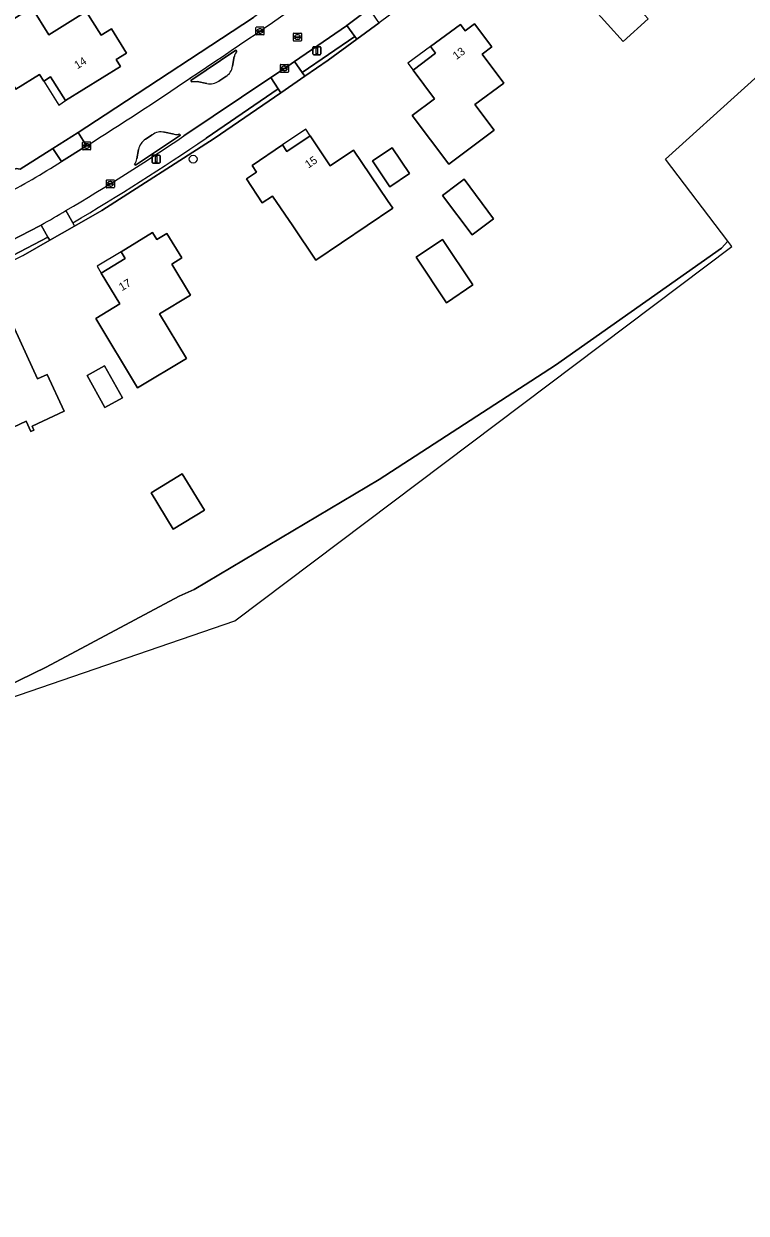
# Model space of a CAD drawing. Extents: x 162661 to 163484, y 380247 to 381230.
# Drawn here: x 163294.2 to 163384.5, y 380630.3 to 380779 of the extents above; entities that cross this region are included whole.
import ezdxf

# ---------------------------------------------------------------- set-up
doc = ezdxf.new("R2010")
doc.units = 0
for name, color, linetype in [('IMGEO_Boom', 7, 'Continuous'), ('IMGEO_Erf', 7, 'Continuous'), ('IMGEO_Gemengd_bos', 7, 'Continuous'), ('IMGEO_Groenvoorziening', 7, 'Continuous'), ('IMGEO_Haag', 7, 'Continuous'), ('IMGEO_Kolk', 7, 'Continuous'), ('IMGEO_Lichtmast', 7, 'Continuous'), ('IMGEO_Pand', 7, 'Continuous'), ('IMGEO_Pand_nummerreeks', 7, 'Continuous'), ('IMGEO_Pand_overbouw', 7, 'Continuous'), ('IMGEO_Parkeervlak_halfverhard', 7, 'Continuous'), ('IMGEO_Rijbaan_lokaal_gesloten', 7, 'Continuous'), ('IMGEO_Rioolput', 7, 'Continuous'), ('IMGEO_Voetpad_open', 7, 'Continuous')]:
    doc.layers.add(name, color=color, linetype=linetype)

msp = doc.modelspace()

# ---------------------------------------------------------------- linework, layer by layer
at = {"layer": 'IMGEO_Boom'}
msp.add_circle((163315.36, 380762.05), 0.489, dxfattribs=at)
at = {"layer": 'IMGEO_Erf'}
for points in [[(163451.13, 380881.39), (163440.18, 380871.12), (163439.24, 380870.24), (163417.11, 380849.49), (163414.49, 380847.03), (163386.01, 380820.34), (163376.59, 380811.73), (163366.36, 380802.12), (163352.11, 380789.54), (163341.35, 380781.11), (163338.6, 380779.08), (163335.8, 380777.03), (163332.23, 380774.4), (163329.32, 380772.4), (163326.31, 380770.34), (163317.99, 380764.61), (163303.95, 380755.64), (163300.55, 380753.69), (163297.43, 380751.91), (163294.1, 380750), (163275.25, 380740.48)], [(163195.7, 380607.28), (163192.68, 380638.45), (163191.08, 380656.97), (163189.78, 380667.06), (163216.2, 380669.24), (163243.79, 380678.45), (163283.61, 380692.06), (163296.99, 380698.55), (163313.61, 380707.45), (163315.49, 380708.25), (163338.62, 380722.02), (163360.63, 380736.31), (163381.37, 380750.92), (163382.18, 380751.8), (163374.39, 380762.04), (163473.12, 380851.24)], [(163267.2, 380747.72), (163267.53, 380748.23), (163282.33, 380755.16), (163293.26, 380760.86), (163293.74, 380760.8), (163297.83, 380763.39), (163301, 380765.39), (163304.38, 380767.58), (163322.9, 380779.74)]]:
    msp.add_lwpolyline(points, dxfattribs=at)
for points in [[(163362.49, 380789.68), (163366.62, 380793.42), (163367.5, 380792.45), (163371.28, 380795.74), (163370.34, 380796.82), (163370.68, 380797.11), (163372.87, 380794.68), (163373.99, 380795.67), (163376.67, 380792.71), (163375.56, 380791.71), (163380.11, 380786.72), (163379.78, 380786.42), (163378.87, 380787.43), (163371.32, 380780.58), (163372.23, 380779.58), (163369.1, 380776.74), (163365.18, 380781.06), (163367.99, 380783.61)], [(163289.18, 380777.24), (163295.21, 380781), (163297.32, 380777.6), (163302, 380780.51), (163303.86, 380777.54), (163305.14, 380778.34), (163307.04, 380775.29), (163305.75, 380774.49), (163306.28, 380773.64), (163299.39, 380769.37), (163297.55, 380772.32), (163296.68, 380771.8), (163296.16, 380772.61), (163293.2, 380770.78)], [(163345.04, 380776.11), (163348.76, 380778.88), (163349.36, 380778.08), (163350.52, 380778.95), (163352.68, 380776.07), (163351.48, 380775.16), (163354.18, 380771.56), (163350.58, 380768.86), (163352.97, 380765.67), (163347.31, 380761.42), (163342.75, 380767.49), (163345.54, 380769.59), (163342.85, 380773.18), (163345.63, 380775.31)], [(163327.8, 380753.71), (163325.27, 380757.42), (163324, 380756.58), (163322.02, 380759.59), (163323.26, 380760.41), (163322.72, 380761.25), (163326.51, 380763.83), (163327.08, 380763), (163329.98, 380764.95), (163332.49, 380761.22), (163335.39, 380763.18), (163339.64, 380756.88), (163340.3, 380755.9), (163330.69, 380749.42)], [(163340.21, 380763.47), (163342.38, 380760.24), (163339.93, 380758.59), (163337.76, 380761.82)], [(163346.52, 380757.51), (163348.4, 380758.92), (163349.22, 380759.53), (163352.91, 380754.6), (163350.21, 380752.58)], [(163303.21, 380742.14), (163306.2, 380743.96), (163303.88, 380747.81), (163306.87, 380749.62), (163306.35, 380750.48), (163310.29, 380752.86), (163310.81, 380752), (163312.09, 380752.77), (163313.95, 380749.7), (163312.68, 380748.93), (163315.02, 380745.03), (163311.15, 380742.7), (163314.51, 380737.12), (163308.42, 380733.47)], [(163346.5, 380752.01), (163350.33, 380746.33), (163347.04, 380744.11), (163343.21, 380749.79)], [(163281.7, 380737.41), (163292.36, 380742.36), (163295.91, 380734.58), (163297.12, 380735.14), (163299.25, 380730.55), (163295.24, 380728.68), (163295.46, 380728.19), (163295.08, 380728.01), (163294.49, 380729.29), (163287.39, 380725.99), (163287.98, 380724.72), (163287.6, 380724.54)], [(163302.11, 380735.02), (163304.29, 380736.23), (163306.51, 380732.21), (163304.32, 380731.01)], [(163310.1, 380720.34), (163314, 380722.72), (163316.76, 380718.19), (163312.86, 380715.81)]]:
    msp.add_lwpolyline(points, close=True, dxfattribs=at)
at = {"layer": 'IMGEO_Gemengd_bos'}
for points in [[(163382.18, 380751.8), (163381.37, 380750.92), (163360.63, 380736.31), (163338.62, 380722.02), (163315.49, 380708.25), (163313.61, 380707.45), (163296.99, 380698.55), (163283.61, 380692.06), (163243.79, 380678.45), (163216.2, 380669.24), (163189.78, 380667.06), (163191.08, 380656.97), (163192.68, 380638.45), (163195.7, 380607.28), (163197.37, 380590.38), (163195.33, 380590.32), (163195.99, 380576.94)], [(163268.69, 380368.54), (163218.02, 380452.54), (163201, 380606.54), (163194.78, 380662.88), (163218.22, 380669.19), (163320.57, 380704.35), (163382.69, 380751.14), (163382.18, 380751.8)]]:
    msp.add_lwpolyline(points, dxfattribs=at)
at = {"layer": 'IMGEO_Groenvoorziening'}
for points in [[(163331.41, 380783.38), (163330.19, 380785.19), (163322.9, 380779.74), (163304.38, 380767.58), (163301, 380765.39), (163302.04, 380763.7)], [(163320.8, 380775.47), (163320.71, 380775.65), (163315.07, 380771.86), (163315.2, 380771.71), (163315.86, 380771.76), (163317.07, 380771.5)], [(163320.29, 380773.65), (163320.5, 380774.88)], [(163318.58, 380771.81), (163319.44, 380772.37)], [(163300.32, 380754.1), (163300.55, 380753.69), (163303.95, 380755.64), (163317.99, 380764.61), (163326.31, 380770.34), (163325.99, 380770.83), (163316.97, 380764.67)], [(163308.02, 380761.47), (163308.14, 380761.3), (163313.77, 380765.03), (163313.62, 380765.19)], [(163310.24, 380765.07), (163309.41, 380764.54)], [(163312.97, 380765.17), (163311.77, 380765.4)], [(163298.92, 380761.75), (163297.83, 380763.39), (163293.74, 380760.8), (163293.26, 380760.86), (163282.33, 380755.16), (163267.53, 380748.23), (163267.2, 380747.72)], [(163308.54, 380763.25), (163308.32, 380762.1)], [(163294.1, 380750), (163297.43, 380751.91), (163297.21, 380752.3), (163292.83, 380750), (163283.12, 380745.09), (163282.01, 380744.56)]]:
    msp.add_lwpolyline(points, dxfattribs=at)
msp.add_lwpolyline([(163332.23, 380774.4), (163335.8, 380777.03), (163335.56, 380777.36), (163328.99, 380772.88), (163329.32, 380772.4)], close=True, dxfattribs=at)
for centre, radius, start, end in [((162798.31, 381546.34), 930.75, 303.71719, 304.94302), ((163321.44, 380774.78), 0.939, 132.3144, 173.5483), ((163318.44, 380773.96), 1.88, 302.1349, 350.5055), ((163047.17, 381167.6), 477.59, 302.2534, 304.1058), ((163317.45, 380773.46), 2, 258.8932, 304.2221), ((163155.95, 380999.92), 285.08, 300.4249, 304.3896), ((163310.51, 380762.86), 2.01, 123.2582, 168.5604), ((163311.34, 380763.67), 1.78, 75.9751, 128.1072), ((163313.27, 380766.11), 0.986, 252.3445, 291.1534), ((163251.1, 380836.38), 88.63, 297.0871, 302.6489), ((163307.26, 380762.22), 1.07, 315.3055, 353.1814)]:
    msp.add_arc(centre, radius, start, end, dxfattribs=at)
at = {"layer": 'IMGEO_Haag'}
msp.add_lwpolyline([(163332.23, 380774.4), (163335.8, 380777.03), (163335.56, 380777.36), (163328.99, 380772.88), (163329.32, 380772.4)], close=True, dxfattribs=at)
for points in [[(163300.32, 380754.1), (163300.55, 380753.69), (163303.95, 380755.64), (163317.99, 380764.61), (163326.31, 380770.34), (163325.99, 380770.83), (163316.97, 380764.67)], [(163294.1, 380750), (163297.43, 380751.91), (163297.21, 380752.3), (163292.83, 380750), (163283.12, 380745.09), (163282.01, 380744.56)]]:
    msp.add_lwpolyline(points, dxfattribs=at)
msp.add_arc((163155.95, 380999.92), 285.08, 300.4249, 304.3896, dxfattribs=at)
at = {"layer": 'IMGEO_Kolk'}
for p, q in [((163323.21, 380777.63), (163323.21, 380778.48)), ((163323.28, 380778.56), (163324.14, 380778.56)), ((163323.47, 380778.05), (163323.47, 380778.06)), ((163323.51, 380778.1), (163323.91, 380778.1)), ((163323.91, 380778.01), (163323.51, 380778.01)), ((163323.7, 380778.34), (163323.72, 380778.34)), ((163323.95, 380778.06), (163323.95, 380778.05)), ((163324.21, 380778.48), (163324.21, 380777.63)), ((163324.14, 380777.56), (163323.28, 380777.56)), ((163323.72, 380777.78), (163323.7, 380777.78)), ((163326.26, 380772.96), (163326.26, 380773.81)), ((163326.33, 380773.88), (163327.19, 380773.88)), ((163326.52, 380773.38), (163326.52, 380773.39)), ((163326.56, 380773.43), (163326.96, 380773.43)), ((163326.95, 380773.34), (163326.56, 380773.34)), ((163326.75, 380773.66), (163326.77, 380773.66)), ((163327, 380773.39), (163327, 380773.38)), ((163327.26, 380773.81), (163327.26, 380772.96)), ((163327.19, 380772.88), (163326.33, 380772.88)), ((163326.77, 380773.1), (163326.74, 380773.1)), ((163301.54, 380763.27), (163301.54, 380764.13)), ((163301.62, 380764.2), (163302.47, 380764.2)), ((163302.47, 380763.2), (163301.62, 380763.2)), ((163301.8, 380763.69), (163301.8, 380763.71)), ((163301.84, 380763.74), (163302.24, 380763.74)), ((163302.24, 380763.66), (163301.84, 380763.66)), ((163302.03, 380763.98), (163302.06, 380763.98)), ((163302.05, 380763.42), (163302.03, 380763.42)), ((163302.29, 380763.71), (163302.29, 380763.69)), ((163302.54, 380764.13), (163302.54, 380763.27)), ((163304.51, 380758.53), (163304.51, 380759.38)), ((163304.58, 380759.46), (163305.43, 380759.46)), ((163304.77, 380758.95), (163304.77, 380758.96)), ((163304.81, 380759), (163305.21, 380759)), ((163305.2, 380758.91), (163304.81, 380758.91)), ((163305.02, 380758.68), (163304.99, 380758.68)), ((163305, 380759.24), (163305.02, 380759.24)), ((163305.25, 380758.96), (163305.25, 380758.95)), ((163305.51, 380759.38), (163305.51, 380758.53)), ((163305.43, 380758.46), (163304.58, 380758.46))]:
    msp.add_line(p, q, dxfattribs=at)
for points in [[(163323.21, 380777.63), (163323.21, 380778.48)], [(163323.28, 380778.56), (163324.14, 380778.56)], [(163324.21, 380778.48), (163324.21, 380777.63)], [(163324.14, 380777.56), (163323.28, 380777.56)], [(163326.26, 380772.96), (163326.26, 380773.81)], [(163326.33, 380773.88), (163327.19, 380773.88)], [(163327.26, 380773.81), (163327.26, 380772.96)], [(163327.19, 380772.88), (163326.33, 380772.88)], [(163301.54, 380763.27), (163301.54, 380764.13)], [(163301.62, 380764.2), (163302.47, 380764.2)], [(163302.47, 380763.2), (163301.62, 380763.2)], [(163302.54, 380764.13), (163302.54, 380763.27)], [(163304.51, 380758.53), (163304.51, 380759.38)], [(163304.58, 380759.46), (163305.43, 380759.46)], [(163305.51, 380759.38), (163305.51, 380758.53)], [(163305.43, 380758.46), (163304.58, 380758.46)]]:
    msp.add_lwpolyline(points, dxfattribs=at)
for centre, radius, start, end in [((163323.29, 380778.48), 0.0765, 91.552, 178.448), ((163323.29, 380778.48), 0.0765, 91.552, 178.448), ((163323.51, 380778.06), 0.0403, 85.8775, 175.7526), ((163323.51, 380778.05), 0.0366, 178.938, 274.7102), ((163323.91, 380778.06), 0.0386, 1.7309, 96.639), ((163323.91, 380778.06), 0.043, 264.8664, 352.4533), ((163324.13, 380778.48), 0.0765, 1.552, 88.448), ((163324.13, 380778.48), 0.0765, 1.552, 88.448), ((163323.29, 380777.63), 0.0765, 181.552, 268.448), ((163323.29, 380777.63), 0.0765, 181.552, 268.448), ((163324.13, 380777.63), 0.0765, 271.552, 358.448), ((163324.13, 380777.63), 0.0765, 271.552, 358.448), ((163326.33, 380773.81), 0.0765, 91.552, 178.448), ((163326.33, 380773.81), 0.0765, 91.552, 178.448), ((163326.56, 380773.39), 0.0403, 85.8775, 175.7526), ((163326.55, 380773.38), 0.0366, 178.938, 274.7102), ((163326.96, 380773.38), 0.043, 264.8664, 352.4533), ((163326.96, 380773.39), 0.0386, 1.7309, 96.639), ((163327.18, 380773.81), 0.0765, 1.552, 88.448), ((163327.18, 380773.81), 0.0765, 1.552, 88.448), ((163326.33, 380772.96), 0.0765, 181.552, 268.448), ((163326.33, 380772.96), 0.0765, 181.552, 268.448), ((163327.18, 380772.96), 0.0765, 271.552, 358.448), ((163327.18, 380772.96), 0.0765, 271.552, 358.448), ((163301.62, 380764.12), 0.0765, 91.552, 178.448), ((163301.62, 380764.12), 0.0765, 91.552, 178.448), ((163301.62, 380763.28), 0.0765, 181.552, 268.448), ((163301.62, 380763.28), 0.0765, 181.552, 268.448), ((163301.84, 380763.7), 0.0403, 85.8775, 175.7526), ((163301.84, 380763.69), 0.0366, 178.938, 274.7102), ((163302.25, 380763.7), 0.0386, 1.7309, 96.639), ((163302.24, 380763.7), 0.043, 264.8664, 352.4533), ((163302.47, 380764.12), 0.0765, 1.552, 88.448), ((163302.47, 380764.12), 0.0765, 1.552, 88.448), ((163302.47, 380763.28), 0.0765, 271.552, 358.448), ((163302.47, 380763.28), 0.0765, 271.552, 358.448), ((163304.58, 380759.38), 0.0765, 91.552, 178.448), ((163304.58, 380759.38), 0.0765, 91.552, 178.448), ((163304.58, 380758.53), 0.0765, 181.552, 268.448), ((163304.58, 380758.53), 0.0765, 181.552, 268.448), ((163304.81, 380758.96), 0.0403, 85.8775, 175.7526), ((163304.8, 380758.95), 0.0366, 178.938, 274.7102), ((163305.21, 380758.96), 0.043, 264.8664, 352.4533), ((163305.21, 380758.96), 0.0386, 1.7309, 96.639), ((163305.43, 380759.38), 0.0765, 1.552, 88.448), ((163305.43, 380759.38), 0.0765, 1.552, 88.448), ((163305.43, 380758.53), 0.0765, 271.552, 358.448), ((163305.43, 380758.53), 0.0765, 271.552, 358.448)]:
    msp.add_arc(centre, radius, start, end, dxfattribs=at)
for centre, major_axis, ratio, start_param, end_param in [((163323.7, 380778.06), (-0.387, 0.002), 0.722429, 4.712389, 7.853982), ((163323.72, 380778.06), (-0.39, 0.002), 0.717154, 1.570796, 4.712389), ((163326.75, 380773.38), (-0.387, 0.002), 0.722429, 4.712389, 7.853982), ((163326.77, 380773.38), (-0.39, 0.002), 0.717154, 1.570796, 4.712389), ((163302.03, 380763.7), (-0.387, 0.002), 0.722429, 4.712389, 7.853982), ((163302.05, 380763.7), (-0.39, 0.002), 0.717154, 1.570796, 4.712389), ((163304.99, 380758.96), (-0.387, 0.002), 0.722429, 4.712389, 7.853982), ((163305.02, 380758.96), (-0.39, 0.002), 0.717154, 1.570796, 4.712389)]:
    msp.add_ellipse(centre, major_axis=major_axis, ratio=ratio, start_param=start_param, end_param=end_param, dxfattribs=at)
at = {"layer": 'IMGEO_Lichtmast'}
for p, q in [((163330.33, 380775.19), (163330.33, 380775.99)), ((163330.33, 380775.99), (163330.33, 380775.19)), ((163330.43, 380776.09), (163331.22, 380776.09)), ((163331.22, 380776.09), (163330.43, 380776.09)), ((163331.22, 380775.09), (163330.43, 380775.09)), ((163330.43, 380775.09), (163331.22, 380775.09)), ((163331.32, 380775.99), (163331.32, 380775.19)), ((163331.32, 380775.19), (163331.32, 380775.99)), ((163310.23, 380761.64), (163310.23, 380762.44)), ((163310.23, 380762.44), (163310.23, 380761.64)), ((163310.33, 380762.54), (163311.12, 380762.54)), ((163311.12, 380762.54), (163310.33, 380762.54)), ((163311.12, 380761.54), (163310.33, 380761.54)), ((163310.33, 380761.54), (163311.12, 380761.54)), ((163311.22, 380762.44), (163311.22, 380761.64)), ((163311.22, 380761.64), (163311.22, 380762.44))]:
    msp.add_line(p, q, dxfattribs=at)
for points in [[(163330.75, 380775.97), (163330.9, 380775.97), (163330.9, 380775.22), (163330.75, 380775.22), (163330.75, 380775.97)], [(163310.65, 380762.42), (163310.8, 380762.42), (163310.8, 380761.67), (163310.65, 380761.67), (163310.65, 380762.42)]]:
    msp.add_lwpolyline(points, dxfattribs=at)
for centre, start, end in [((163330.43, 380775.99), 90, 180), ((163330.43, 380775.99), 90, 180), ((163330.43, 380775.19), 180, 270), ((163330.43, 380775.19), 180, 270), ((163331.22, 380775.99), 0, 90), ((163331.22, 380775.99), 360, 90), ((163331.22, 380775.19), 270, 0), ((163331.22, 380775.19), 270, 0), ((163310.33, 380762.44), 90, 180), ((163310.33, 380762.44), 90, 180), ((163310.33, 380761.64), 180, 270), ((163310.33, 380761.64), 180, 270), ((163311.12, 380762.44), 0, 90), ((163311.12, 380762.44), 360, 90), ((163311.12, 380761.64), 270, 0), ((163311.12, 380761.64), 270, 0)]:
    msp.add_arc(centre, 0.1, start, end, dxfattribs=at)
at = {"layer": 'IMGEO_Pand'}
for points in [[(163375.56, 380791.71), (163376.67, 380792.71), (163373.99, 380795.67), (163372.87, 380794.68), (163370.68, 380797.11), (163370.34, 380796.82), (163371.28, 380795.74), (163367.5, 380792.45), (163366.62, 380793.42), (163362.49, 380789.68), (163367.99, 380783.61), (163365.18, 380781.06), (163369.1, 380776.74), (163372.23, 380779.58), (163371.32, 380780.58), (163378.87, 380787.43), (163379.78, 380786.42), (163380.11, 380786.72)], [(163299.39, 380769.37), (163306.28, 380773.64), (163305.75, 380774.49), (163307.04, 380775.29), (163305.14, 380778.34), (163303.86, 380777.54), (163302, 380780.51), (163297.32, 380777.6), (163295.21, 380781), (163289.18, 380777.24), (163293.2, 380770.78), (163296.16, 380772.61), (163296.68, 380771.8), (163297.55, 380772.32)], [(163342.85, 380773.18), (163345.54, 380769.59), (163342.75, 380767.49), (163347.31, 380761.42), (163352.97, 380765.67), (163350.58, 380768.86), (163354.18, 380771.56), (163351.48, 380775.16), (163352.68, 380776.07), (163350.52, 380778.95), (163349.36, 380778.08), (163348.76, 380778.88), (163345.04, 380776.11), (163345.63, 380775.31)], [(163335.39, 380763.18), (163332.49, 380761.22), (163329.98, 380764.95), (163327.08, 380763), (163326.51, 380763.83), (163322.72, 380761.25), (163323.26, 380760.41), (163322.02, 380759.59), (163324, 380756.58), (163325.27, 380757.42), (163327.8, 380753.71), (163330.69, 380749.42), (163340.3, 380755.9), (163339.64, 380756.88)], [(163337.76, 380761.82), (163339.93, 380758.59), (163342.38, 380760.24), (163340.21, 380763.47)], [(163348.4, 380758.92), (163346.52, 380757.51), (163350.21, 380752.58), (163352.91, 380754.6), (163349.22, 380759.53)], [(163306.35, 380750.48), (163306.87, 380749.62), (163303.88, 380747.81), (163306.2, 380743.96), (163303.21, 380742.14), (163308.42, 380733.47), (163314.51, 380737.12), (163311.15, 380742.7), (163315.02, 380745.03), (163312.68, 380748.93), (163313.95, 380749.7), (163312.09, 380752.77), (163310.81, 380752), (163310.29, 380752.86)], [(163343.21, 380749.79), (163347.04, 380744.11), (163350.33, 380746.33), (163346.5, 380752.01)], [(163297.12, 380735.14), (163295.91, 380734.58), (163292.36, 380742.36), (163281.7, 380737.41), (163287.6, 380724.54), (163287.98, 380724.72), (163287.39, 380725.99), (163294.49, 380729.29), (163295.08, 380728.01), (163295.46, 380728.19), (163295.24, 380728.68), (163299.25, 380730.55)], [(163304.32, 380731.01), (163306.51, 380732.21), (163304.29, 380736.23), (163302.11, 380735.02)], [(163310.1, 380720.34), (163312.86, 380715.81), (163316.76, 380718.19), (163314, 380722.72)]]:
    msp.add_lwpolyline(points, close=True, dxfattribs=at)
at = {"layer": 'IMGEO_Pand_overbouw'}
for points in [[(163342.85, 380773.18), (163345.63, 380775.31), (163345.04, 380776.11), (163342.2, 380774.02)], [(163299.39, 380769.37), (163297.55, 380772.32), (163296.68, 380771.8), (163298.56, 380768.79)], [(163326.51, 380763.83), (163327.08, 380763), (163329.98, 380764.95), (163329.42, 380765.78)], [(163306.35, 380750.48), (163303.36, 380748.66), (163303.88, 380747.81), (163306.87, 380749.62)]]:
    msp.add_lwpolyline(points, close=True, dxfattribs=at)
at = {"layer": 'IMGEO_Parkeervlak_halfverhard'}
for points in [[(163335.56, 380777.36), (163334.57, 380778.74), (163334.53, 380778.7), (163328.03, 380774.25), (163328.99, 380772.88)], [(163292.83, 380750), (163297.21, 380752.3), (163296.35, 380753.81), (163296.27, 380753.77), (163296.2, 380753.73), (163289.01, 380750), (163282.3, 380746.65), (163283.12, 380745.09)]]:
    msp.add_lwpolyline(points, close=True, dxfattribs=at)
for points in [[(163316.97, 380764.67), (163325.99, 380770.83), (163325.08, 380772.25), (163314.21, 380764.95)], [(163299.46, 380755.61), (163300.32, 380754.1)]]:
    msp.add_lwpolyline(points, dxfattribs=at)
for centre, radius, start, end in [((163168.41, 380979.03), 259.01, 300.3941, 304.2574), ((163155.95, 380999.92), 285.08, 300.4249, 304.3896)]:
    msp.add_arc(centre, radius, start, end, dxfattribs=at)
at = {"layer": 'IMGEO_Rijbaan_lokaal_gesloten'}
for points in [[(163314.21, 380764.95), (163325.08, 380772.25), (163326.76, 380773.38), (163328.03, 380774.25), (163334.53, 380778.7), (163334.57, 380778.74), (163337.4, 380780.86), (163337.46, 380780.91), (163339.28, 380782.3), (163342.91, 380785.19)], [(163317.07, 380771.5), (163315.86, 380771.76), (163315.2, 380771.71), (163315.07, 380771.86), (163320.71, 380775.65), (163320.8, 380775.47)], [(163320.5, 380774.88), (163320.29, 380773.65)], [(163319.44, 380772.37), (163318.58, 380771.81)], [(163313.62, 380765.19), (163313.77, 380765.03), (163308.14, 380761.3), (163308.02, 380761.47)], [(163309.41, 380764.54), (163310.24, 380765.07)], [(163311.77, 380765.4), (163312.97, 380765.17)], [(163302.04, 380763.7), (163298.92, 380761.75)], [(163308.32, 380762.1), (163308.54, 380763.25)], [(163281.23, 380746.13), (163282.3, 380746.65), (163289.01, 380750), (163296.2, 380753.73), (163296.27, 380753.77), (163296.35, 380753.81)]]:
    msp.add_lwpolyline(points, dxfattribs=at)
for centre, radius, start, end in [((162798.31, 381546.34), 930.75, 303.71719, 304.94302), ((163321.44, 380774.78), 0.939, 132.3144, 173.5483), ((163318.44, 380773.96), 1.88, 302.1349, 350.5055), ((163047.17, 381167.6), 477.59, 302.2534, 304.1058), ((163317.45, 380773.46), 2, 258.8932, 304.2221), ((163168.41, 380979.03), 259.01, 300.3941, 304.2574), ((163310.51, 380762.86), 2.01, 123.2582, 168.5604), ((163311.34, 380763.67), 1.78, 75.9751, 128.1072), ((163313.27, 380766.11), 0.986, 252.3445, 291.1534), ((163251.1, 380836.38), 88.63, 297.0871, 302.6489), ((163307.26, 380762.22), 1.07, 315.3055, 353.1814), ((163168.96, 380978.15), 257.98, 299.5888, 300.3873)]:
    msp.add_arc(centre, radius, start, end, dxfattribs=at)
at = {"layer": 'IMGEO_Rioolput'}
for p, q in [((163327.96, 380777.8), (163328.82, 380777.8)), ((163327.89, 380776.88), (163327.89, 380777.73)), ((163328.82, 380776.8), (163327.96, 380776.8)), ((163328.15, 380777.3), (163328.15, 380777.31)), ((163328.19, 380777.35), (163328.59, 380777.35)), ((163328.58, 380777.26), (163328.19, 380777.26)), ((163328.4, 380777.02), (163328.37, 380777.02)), ((163328.38, 380777.58), (163328.4, 380777.58)), ((163328.63, 380777.31), (163328.63, 380777.3)), ((163328.89, 380777.73), (163328.89, 380776.88))]:
    msp.add_line(p, q, dxfattribs=at)
for points in [[(163327.96, 380777.8), (163328.82, 380777.8)], [(163327.89, 380776.88), (163327.89, 380777.73)], [(163328.82, 380776.8), (163327.96, 380776.8)], [(163328.89, 380777.73), (163328.89, 380776.88)]]:
    msp.add_lwpolyline(points, dxfattribs=at)
for centre, radius, start, end in [((163327.96, 380777.73), 0.0765, 91.552, 178.448), ((163327.96, 380777.73), 0.0765, 91.552, 178.448), ((163328.81, 380777.73), 0.0765, 1.552, 88.448), ((163328.81, 380777.73), 0.0765, 1.552, 88.448), ((163327.96, 380776.88), 0.0765, 181.552, 268.448), ((163327.96, 380776.88), 0.0765, 181.552, 268.448), ((163328.19, 380777.31), 0.0403, 85.8775, 175.7526), ((163328.18, 380777.3), 0.0366, 178.938, 274.7102), ((163328.59, 380777.3), 0.043, 264.8664, 352.4533), ((163328.59, 380777.31), 0.0386, 1.7309, 96.639), ((163328.81, 380776.88), 0.0765, 271.552, 358.448), ((163328.81, 380776.88), 0.0765, 271.552, 358.448)]:
    msp.add_arc(centre, radius, start, end, dxfattribs=at)
for centre, major_axis, ratio, start_param, end_param in [((163328.38, 380777.3), (-0.387, 0.002), 0.722429, 4.712389, 7.853982), ((163328.4, 380777.3), (-0.39, 0.002), 0.717154, 1.570796, 4.712389)]:
    msp.add_ellipse(centre, major_axis=major_axis, ratio=ratio, start_param=start_param, end_param=end_param, dxfattribs=at)
at = {"layer": 'IMGEO_Voetpad_open'}
for points in [[(163334.57, 380778.74), (163335.56, 380777.36), (163335.8, 380777.03), (163338.6, 380779.08), (163338.37, 380779.43), (163337.4, 380780.86)], [(163329.32, 380772.4), (163328.99, 380772.88), (163328.03, 380774.25), (163326.76, 380773.38), (163325.08, 380772.25), (163325.99, 380770.83), (163326.31, 380770.34)], [(163297.83, 380763.39), (163298.92, 380761.75), (163302.04, 380763.7), (163301, 380765.39)]]:
    msp.add_lwpolyline(points, close=True, dxfattribs=at)
msp.add_lwpolyline([(163296.35, 380753.81), (163297.21, 380752.3), (163297.43, 380751.91), (163300.55, 380753.69), (163300.32, 380754.1), (163299.46, 380755.61)], dxfattribs=at)
msp.add_arc((163168.96, 380978.15), 257.98, 299.5888, 300.3873, dxfattribs=at)

# ---------------------------------------------------------------- texts
at = {"layer": 'IMGEO_Pand_nummerreeks'}
for s, rotation, p in [('13', 36.603, (163348.26, 380774.42)), ('14', 31.7852, (163300.88, 380773.26)), ('15', 33.9191, (163329.75, 380760.85)), ('17', 31.2687, (163306.45, 380745.53))]:
    msp.add_text(s, height=1, rotation=rotation, dxfattribs=at).set_placement(p)

doc.saveas('drawing.dxf')
